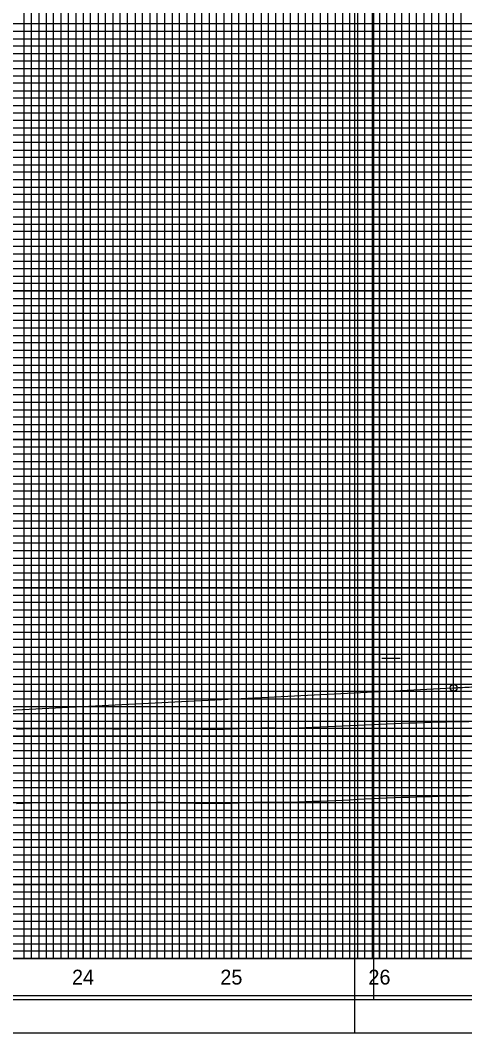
# Model space of a CAD drawing. Extents: x 2345490 to 2436403, y 465165 to 573888.
# Drawn here: x 2413253 to 2413553, y 549214 to 549897 of the extents above; entities that cross this region are included whole.
import ezdxf

# ---------------------------------------------------------------- set-up
doc = ezdxf.new("R2010")
doc.units = 0
for name, color, linetype in [('Old_Level_1', 7, 'Continuous'), ('Old_Level_18', 7, 'Continuous'), ('Old_Level_2', 7, 'Continuous'), ('Old_Level_41', 7, 'Continuous'), ('Old_Level_42', 7, 'Continuous'), ('Old_Level_43', 7, 'Continuous'), ('Old_Level_50', 7, 'Continuous'), ('Old_Level_51', 7, 'Continuous'), ('Old_Level_52', 7, 'Continuous'), ('Old_Level_57', 7, 'Continuous'), ('Old_Level_63', 7, 'Continuous')]:
    doc.layers.add(name, color=color, linetype=linetype)

msp = doc.modelspace()

# ---------------------------------------------------------------- linework, layer by layer
at = {"layer": 'Old_Level_1'}
for points in [[(2413395.325, 549369.039), (2413400.325, 549369.23875), (2413405.325, 549369.43825), (2413410.325, 549369.5685), (2413415.325, 549369.6885), (2413420.325, 549369.66075), (2413425.325, 549369.6215), (2413430.325, 549369.58175), (2413435.325, 549369.558), (2413440.325, 549369.762), (2413445.325, 549369.9655), (2413450.325, 549370.168), (2413455.325, 549370.37), (2413460.325, 549370.571), (2413465.325, 549370.787), (2413470.325, 549371.03525), (2413475.325, 549371.2755), (2413480.325, 549371.51525), (2413485.325, 549371.754), (2413490.325, 549371.992), (2413495.325, 549372.2255), (2413500.325, 549372.45225), (2413505.325, 549372.67825), (2413510.325, 549372.88225), (2413515.325, 549373.036), (2413520.325, 549373.189), (2413525.325, 549373.341), (2413530.325, 549373.4925), (2413535.325, 549373.643), (2413540.325, 549373.7925), (2413545.325, 549373.9415), (2413550.325, 549373.94475), (2413555.325, 549373.8345)], [(2413250.325, 549368.747), (2413255.325, 549368.963), (2413260.325, 549369.1785), (2413265.325, 549369.2755), (2413270.325, 549369.32075), (2413275.325, 549369.3125), (2413280.325, 549369.291), (2413285.325, 549369.269), (2413290.325, 549369.247), (2413295.325, 549369.2245), (2413300.325, 549369.202), (2413305.325, 549369.179), (2413310.325, 549369.15575), (2413315.325, 549369.1325), (2413320.325, 549369.09075), (2413325.325, 549369.18), (2413330.325, 549369.26925), (2413335.325, 549369.35875), (2413340.325, 549369.4485), (2413345.325, 549369.53825), (2413350.325, 549369.52725), (2413355.325, 549369.39275), (2413360.325, 549369.25825), (2413365.325, 549369.124), (2413370.325, 549369.00725), (2413375.325, 549368.9145), (2413380.325, 549368.87475), (2413385.325, 549368.861), (2413390.325, 549368.84775), (2413395.325, 549369.039)]]:
    msp.add_lwpolyline(points, dxfattribs=at)
at = {"layer": 'Old_Level_18'}
msp.add_lwpolyline([(2413745.325, 550289.1715), (2412245.325, 550289.1715), (2412245.325, 549239.1715), (2413745.325, 549239.1715)], close=True, dxfattribs=at)
at = {"layer": 'Old_Level_2'}
for p, q in [((2413545.325, 549446.6715), (2413692.5785, 549454.034)), ((2413245.325, 549431.6715), (2413545.325, 549446.6715))]:
    msp.add_line(p, q, dxfattribs=at)
msp.add_circle((2413545.325, 549446.6715), 2.25, dxfattribs=at)
msp.add_spline([(2413545.325, 549446.6715), (2413551.325, 549446.966), (2413557.325, 549447.2495), (2413563.325, 549447.52225), (2413569.325, 549447.784), (2413575.325, 549448.035), (2413581.325, 549448.27475), (2413587.325, 549448.50375), (2413593.325, 549448.722), (2413599.325, 549448.929), (2413605.325, 549449.1255), (2413611.325, 549449.31075), (2413617.325, 549449.48525), (2413623.325, 549449.64875), (2413629.325, 549449.80125), (2413635.325, 549449.943), (2413641.325, 549450.0735), (2413647.325, 549450.1935), (2413653.325, 549450.30225), (2413659.325, 549450.40025), (2413665.325, 549450.4875), (2413671.325, 549450.5635), (2413677.325, 549450.62875), (2413683.325, 549450.683), (2413689.325, 549450.7265), (2413695.325, 549450.759), (2413701.325, 549450.7805), (2413707.325, 549450.791), (2413713.325, 549450.79075), (2413719.325, 549450.7795), (2413725.325, 549450.7575), (2413731.325, 549450.72425), (2413737.325, 549450.68025), (2413743.325, 549450.6255), (2413749.325, 549450.5595), (2413755.325, 549450.483), (2413761.325, 549450.39525), (2413767.325, 549450.29675), (2413773.325, 549450.18725), (2413779.325, 549450.06675), (2413785.325, 549449.9355), (2413791.325, 549449.793), (2413797.325, 549449.64), (2413803.325, 549449.47575), (2413809.325, 549449.30075), (2413815.325, 549449.115), (2413821.325, 549448.918), (2413827.325, 549448.71025), (2413833.325, 549448.4915), (2413839.325, 549448.262), (2413845.325, 549448.0215)], degree=3, dxfattribs=at)
at = {"layer": 'Old_Level_41'}
for p, q in [((2413496.825, 549466.6715), (2413509.325, 549466.6715)), ((2413745.325, 549264.1715), (2412245.325, 549264.1715))]:
    msp.add_line(p, q, dxfattribs=at)
for points in [[(2413270.325, 550289.1715), (2413270.325, 549264.1715), (2413320.325, 549264.1715), (2413320.325, 550289.1715)], [(2413295.325, 550289.1715), (2413295.325, 549264.1715), (2413345.325, 549264.1715), (2413345.325, 550289.1715)], [(2413370.325, 550289.1715), (2413370.325, 549264.1715), (2413420.325, 549264.1715), (2413420.325, 550289.1715)], [(2413395.325, 550289.1715), (2413395.325, 549264.1715), (2413445.325, 549264.1715), (2413445.325, 550289.1715)], [(2413470.325, 550289.1715), (2413470.325, 549264.1715), (2413520.325, 549264.1715), (2413520.325, 550289.1715)], [(2413495.325, 550289.1715), (2413495.325, 549264.1715), (2413545.325, 549264.1715), (2413545.325, 550289.1715)], [(2413745.325, 549889.1715), (2412245.325, 549889.1715), (2412245.325, 549839.1715), (2413745.325, 549839.1715)], [(2413745.325, 549789.1715), (2412245.325, 549789.1715), (2412245.325, 549739.1715), (2413745.325, 549739.1715)], [(2413745.325, 549689.1715), (2412245.325, 549689.1715), (2412245.325, 549639.1715), (2413745.325, 549639.1715)], [(2413745.325, 549614.1715), (2412245.325, 549614.1715), (2412245.325, 549664.1715), (2413745.325, 549664.1715)], [(2413745.325, 549589.1715), (2412245.325, 549589.1715), (2412245.325, 549539.1715), (2413745.325, 549539.1715)], [(2413745.325, 549514.1715), (2412245.325, 549514.1715), (2412245.325, 549564.1715), (2413745.325, 549564.1715)], [(2413745.325, 549489.1715), (2412245.325, 549489.1715), (2412245.325, 549439.1715), (2413745.325, 549439.1715)], [(2413745.325, 549389.1715), (2412245.325, 549389.1715), (2412245.325, 549339.1715), (2413745.325, 549339.1715)], [(2413745.325, 549314.1715), (2412245.325, 549314.1715), (2412245.325, 549364.1715), (2413745.325, 549364.1715)], [(2413745.325, 549289.1715), (2412245.325, 549289.1715)]]:
    msp.add_lwpolyline(points, dxfattribs=at)
at = {"layer": 'Old_Level_42'}
for points in [[(2413745.325, 549814.1715), (2412245.325, 549814.1715), (2412245.325, 549864.1715), (2413745.325, 549864.1715)], [(2413745.325, 549714.1715), (2412245.325, 549714.1715), (2412245.325, 549764.1715), (2413745.325, 549764.1715)], [(2413745.325, 549414.1715), (2412245.325, 549414.1715), (2412245.325, 549464.1715), (2413745.325, 549464.1715)]]:
    msp.add_lwpolyline(points, dxfattribs=at)
at = {"layer": 'Old_Level_43'}
for points in [[(2413255.325, 550289.1715), (2413255.325, 549264.1715), (2413260.325, 549264.1715), (2413260.325, 550289.1715)], [(2413265.325, 550289.1715), (2413265.325, 549264.1715), (2413275.325, 549264.1715), (2413275.325, 550289.1715)], [(2413280.325, 550289.1715), (2413280.325, 549264.1715), (2413285.325, 549264.1715), (2413285.325, 550289.1715)], [(2413290.325, 550289.1715), (2413290.325, 549264.1715), (2413300.325, 549264.1715), (2413300.325, 550289.1715)], [(2413305.325, 550289.1715), (2413305.325, 549264.1715), (2413310.325, 549264.1715), (2413310.325, 550289.1715)], [(2413315.325, 550289.1715), (2413315.325, 549264.1715)], [(2413315.325, 549264.1715), (2413325.325, 549264.1715), (2413325.325, 550289.1715)], [(2413330.325, 550289.1715), (2413330.325, 549264.1715), (2413335.325, 549264.1715), (2413335.325, 550289.1715)], [(2413340.325, 550289.1715), (2413340.325, 549264.1715), (2413350.325, 549264.1715), (2413350.325, 550289.1715)], [(2413355.325, 550289.1715), (2413355.325, 549264.1715), (2413360.325, 549264.1715), (2413360.325, 550289.1715)], [(2413365.325, 550289.1715), (2413365.325, 549264.1715), (2413375.325, 549264.1715), (2413375.325, 550289.1715)], [(2413380.325, 550289.1715), (2413380.325, 549264.1715), (2413385.325, 549264.1715), (2413385.325, 550289.1715)], [(2413390.325, 550289.1715), (2413390.325, 549264.1715), (2413400.325, 549264.1715), (2413400.325, 550289.1715)], [(2413405.325, 550289.1715), (2413405.325, 549264.1715), (2413410.325, 549264.1715), (2413410.325, 550289.1715)], [(2413415.325, 550289.1715), (2413415.325, 549264.1715), (2413425.325, 549264.1715), (2413425.325, 550289.1715)], [(2413430.325, 550289.1715), (2413430.325, 549264.1715), (2413435.325, 549264.1715), (2413435.325, 550289.1715)], [(2413440.325, 550289.1715), (2413440.325, 549264.1715), (2413450.325, 549264.1715), (2413450.325, 550289.1715)], [(2413455.325, 550289.1715), (2413455.325, 549264.1715), (2413460.325, 549264.1715), (2413460.325, 550289.1715)], [(2413465.325, 550289.1715), (2413465.325, 549264.1715), (2413475.325, 549264.1715), (2413475.325, 550289.1715)], [(2413480.325, 550289.1715), (2413480.325, 549264.1715), (2413485.325, 549264.1715), (2413485.325, 550289.1715)], [(2413490.325, 550289.1715), (2413490.325, 549264.1715), (2413500.325, 549264.1715), (2413500.325, 550289.1715)], [(2413505.325, 550289.1715), (2413505.325, 549264.1715), (2413510.325, 549264.1715), (2413510.325, 550289.1715)], [(2413515.325, 550289.1715), (2413515.325, 549264.1715), (2413525.325, 549264.1715), (2413525.325, 550289.1715)], [(2413530.325, 550289.1715), (2413530.325, 549264.1715), (2413535.325, 549264.1715), (2413535.325, 550289.1715)], [(2413540.325, 550289.1715), (2413540.325, 549264.1715), (2413550.325, 549264.1715), (2413550.325, 550151.6215)], [(2413695.325, 549894.1715), (2412295.325, 549894.1715), (2412295.325, 549884.1715), (2413695.325, 549884.1715)], [(2413695.325, 549879.1715), (2412295.325, 549879.1715), (2412295.325, 549874.1715), (2413695.325, 549874.1715)], [(2413695.325, 549869.1715), (2412295.325, 549869.1715), (2412295.325, 549859.1715), (2413695.325, 549859.1715)], [(2413695.325, 549854.1715), (2412295.325, 549854.1715), (2412295.325, 549849.1715), (2413695.325, 549849.1715)], [(2413695.325, 549844.1715), (2412295.325, 549844.1715), (2412295.325, 549834.1715), (2413695.325, 549834.1715)], [(2413695.325, 549829.1715), (2412295.325, 549829.1715), (2412295.325, 549824.1715), (2413695.325, 549824.1715)], [(2413695.325, 549819.1715), (2412295.325, 549819.1715), (2412295.325, 549809.1715), (2413695.325, 549809.1715)], [(2413695.325, 549804.1715), (2412295.325, 549804.1715), (2412295.325, 549799.1715), (2413695.325, 549799.1715)], [(2413695.325, 549794.1715), (2412295.325, 549794.1715), (2412295.325, 549784.1715), (2413695.325, 549784.1715)], [(2413695.325, 549779.1715), (2412295.325, 549779.1715), (2412295.325, 549774.1715), (2413695.325, 549774.1715)], [(2413695.325, 549769.1715), (2412295.325, 549769.1715)], [(2412295.325, 549759.1715), (2413695.325, 549759.1715)], [(2413695.325, 549754.1715), (2412295.325, 549754.1715), (2412295.325, 549749.1715), (2413695.325, 549749.1715)], [(2413695.325, 549744.1715), (2412295.325, 549744.1715), (2412295.325, 549734.1715), (2413695.325, 549734.1715)], [(2413695.325, 549729.1715), (2412295.325, 549729.1715), (2412295.325, 549724.1715), (2413695.325, 549724.1715)], [(2413695.325, 549719.1715), (2412295.325, 549719.1715), (2412295.325, 549709.1715), (2413695.325, 549709.1715)], [(2413695.325, 549704.1715), (2412295.325, 549704.1715), (2412295.325, 549699.1715), (2413695.325, 549699.1715)], [(2413695.325, 549694.1715), (2412295.325, 549694.1715), (2412295.325, 549684.1715), (2413695.325, 549684.1715)], [(2413695.325, 549679.1715), (2412295.325, 549679.1715), (2412295.325, 549674.1715), (2413695.325, 549674.1715)], [(2413695.325, 549669.1715), (2412295.325, 549669.1715), (2412295.325, 549659.1715), (2413695.325, 549659.1715)], [(2413695.325, 549654.1715), (2412295.325, 549654.1715), (2412295.325, 549649.1715), (2413695.325, 549649.1715)], [(2413695.325, 549644.1715), (2412295.325, 549644.1715), (2412295.325, 549634.1715), (2413695.325, 549634.1715)], [(2413695.325, 549629.1715), (2412295.325, 549629.1715), (2412295.325, 549624.1715), (2413695.325, 549624.1715)], [(2413695.325, 549619.1715), (2412295.325, 549619.1715), (2412295.325, 549609.1715), (2413695.325, 549609.1715)], [(2413695.325, 549604.1715), (2412295.325, 549604.1715), (2412295.325, 549599.1715), (2413695.325, 549599.1715)], [(2413695.325, 549594.1715), (2412295.325, 549594.1715), (2412295.325, 549584.1715), (2413695.325, 549584.1715)], [(2413695.325, 549579.1715), (2412295.325, 549579.1715), (2412295.325, 549574.1715), (2413695.325, 549574.1715)], [(2413695.325, 549569.1715), (2412295.325, 549569.1715), (2412295.325, 549559.1715), (2413695.325, 549559.1715)], [(2413695.325, 549554.1715), (2412295.325, 549554.1715), (2412295.325, 549549.1715), (2413695.325, 549549.1715)], [(2413695.325, 549544.1715), (2412295.325, 549544.1715), (2412295.325, 549534.1715), (2413695.325, 549534.1715)], [(2413695.325, 549529.1715), (2412295.325, 549529.1715), (2412295.325, 549524.1715), (2413695.325, 549524.1715)], [(2413695.325, 549519.1715), (2412295.325, 549519.1715), (2412295.325, 549509.1715), (2413695.325, 549509.1715)], [(2413695.325, 549504.1715), (2412295.325, 549504.1715), (2412295.325, 549499.1715), (2413695.325, 549499.1715)], [(2413695.325, 549494.1715), (2412295.325, 549494.1715), (2412295.325, 549484.1715), (2413695.325, 549484.1715)], [(2413695.325, 549479.1715), (2412295.325, 549479.1715), (2412295.325, 549474.1715), (2413695.325, 549474.1715)], [(2413695.325, 549469.1715), (2412295.325, 549469.1715)], [(2412295.325, 549459.1715), (2413695.325, 549459.1715)], [(2413695.325, 549454.1715), (2412295.325, 549454.1715), (2412295.325, 549449.1715), (2413695.325, 549449.1715)], [(2413695.325, 549444.1715), (2412295.325, 549444.1715)], [(2412295.325, 549434.1715), (2413695.325, 549434.1715)], [(2413695.325, 549429.1715), (2412295.325, 549429.1715), (2412295.325, 549424.1715), (2413695.325, 549424.1715)], [(2413695.325, 549419.1715), (2412295.325, 549419.1715), (2412295.325, 549409.1715), (2413695.325, 549409.1715)], [(2413695.325, 549404.1715), (2412295.325, 549404.1715), (2412295.325, 549399.1715), (2413695.325, 549399.1715)], [(2413695.325, 549394.1715), (2412295.325, 549394.1715), (2412295.325, 549384.1715), (2413695.325, 549384.1715)], [(2413695.325, 549379.1715), (2412295.325, 549379.1715), (2412295.325, 549374.1715), (2413695.325, 549374.1715)], [(2413695.325, 549369.1715), (2412295.325, 549369.1715), (2412295.325, 549359.1715), (2413695.325, 549359.1715)], [(2413695.325, 549354.1715), (2412295.325, 549354.1715), (2412295.325, 549349.1715), (2413695.325, 549349.1715)], [(2413695.325, 549344.1715), (2412295.325, 549344.1715), (2412295.325, 549334.1715), (2413695.325, 549334.1715)], [(2413695.325, 549329.1715), (2412295.325, 549329.1715), (2412295.325, 549324.1715), (2413695.325, 549324.1715)], [(2413695.325, 549319.1715), (2412295.325, 549319.1715), (2412295.325, 549309.1715), (2413695.325, 549309.1715)], [(2413695.325, 549304.1715), (2412295.325, 549304.1715), (2412295.325, 549299.1715), (2413695.325, 549299.1715)], [(2413695.325, 549294.1715), (2412295.325, 549294.1715), (2412295.325, 549284.1715), (2413695.325, 549284.1715)], [(2413695.325, 549279.1715), (2412295.325, 549279.1715), (2412295.325, 549274.1715), (2413695.325, 549274.1715)], [(2413695.325, 549269.1715), (2412295.325, 549269.1715)]]:
    msp.add_lwpolyline(points, dxfattribs=at)
at = {"layer": 'Old_Level_50'}
msp.add_line((2413478.325, 549214.1715), (2413478.325, 549214.1715), dxfattribs=at)
for points in [[(2413757.825, 550291.7215), (2412091.325, 550291.7215), (2412091.325, 549236.6215), (2413757.825, 549236.6215)], [(2415157.825, 550291.7215), (2413491.325, 550291.7215), (2413491.325, 549236.6215), (2415157.825, 549236.6215)]]:
    msp.add_lwpolyline(points, close=True, dxfattribs=at)
at = {"layer": 'Old_Level_51'}
for points in [[(2413762.325, 550314.1715), (2412078.325, 550314.1715), (2412078.325, 549214.1715), (2413762.325, 549214.1715)], [(2415162.325, 550314.1715), (2413478.325, 550314.1715), (2413478.325, 549214.1715), (2415162.325, 549214.1715)]]:
    msp.add_lwpolyline(points, close=True, dxfattribs=at)
at = {"layer": 'Old_Level_52'}
msp.add_line((2413491.325, 549236.6215), (2413491.325, 549236.6215), dxfattribs=at)
at = {"layer": 'Old_Level_57'}
for p, q in [((2413295.32475, 549264.27175), (2413295.32475, 549814.27175)), ((2413295.32475, 549264.17175), (2413295.32475, 549814.17175)), ((2413395.32475, 549264.27175), (2413395.32475, 549814.27175)), ((2413395.32475, 549264.17175), (2413395.32475, 549814.17175)), ((2413495.32475, 549264.27175), (2413495.32475, 549814.27175)), ((2413495.32475, 549264.17175), (2413495.32475, 549814.17175)), ((2410845.32525, 549764.17175), (2414495.32475, 549764.17175)), ((2410845.32525, 549714.17175), (2414495.32475, 549714.17175)), ((2410845.32525, 549664.17175), (2414495.32475, 549664.17175)), ((2410845.32525, 549614.17175), (2414495.32475, 549614.17175)), ((2410845.32525, 549564.17175), (2414495.32475, 549564.17175)), ((2410845.32525, 549514.17175), (2414495.32475, 549514.17175)), ((2410845.32525, 549464.17175), (2414495.32475, 549464.17175)), ((2410845.32525, 549414.17175), (2414495.32475, 549414.17175)), ((2410845.32525, 549364.17175), (2414495.32475, 549364.17175)), ((2410845.325, 549314.17175), (2414495.32475, 549314.17175)), ((2410845.32525, 549264.17175), (2414495.32475, 549264.17175))]:
    msp.add_line(p, q, dxfattribs=at)
at = {"layer": 'Old_Level_63'}
msp.add_line((2410895.325, 549264.1715), (2414450.7345, 549264.1715), dxfattribs=at)
for points in [[(2413250.325, 549418.747), (2413255.325, 549418.963), (2413260.325, 549419.1785), (2413265.325, 549419.2755), (2413270.325, 549419.32075), (2413275.325, 549419.3125), (2413280.325, 549419.291), (2413285.325, 549419.269), (2413290.325, 549419.247), (2413295.325, 549419.2245), (2413300.325, 549419.202), (2413305.325, 549419.179), (2413310.325, 549419.15575), (2413315.325, 549419.1325), (2413320.325, 549419.09075), (2413325.325, 549419.18), (2413330.325, 549419.26925), (2413335.325, 549419.35875), (2413340.325, 549419.4485), (2413345.325, 549419.53825), (2413350.325, 549419.52725), (2413355.325, 549419.39275), (2413360.325, 549419.25825), (2413365.325, 549419.124), (2413370.325, 549419.00725), (2413375.325, 549418.9145), (2413380.325, 549418.87475), (2413385.325, 549418.861), (2413390.325, 549418.84775), (2413395.325, 549419.039)], [(2413395.325, 549419.039), (2413400.325, 549419.23875), (2413405.325, 549419.43825), (2413410.325, 549419.5685), (2413415.325, 549419.6885), (2413420.325, 549419.66075), (2413425.325, 549419.6215), (2413430.325, 549419.58175), (2413435.325, 549419.558), (2413440.325, 549419.762), (2413445.325, 549419.9655), (2413450.325, 549420.168), (2413455.325, 549420.37), (2413460.325, 549420.571), (2413465.325, 549420.787), (2413470.325, 549421.03525), (2413475.325, 549421.2755), (2413480.325, 549421.51525), (2413485.325, 549421.754), (2413490.325, 549421.992), (2413495.325, 549422.2255), (2413500.325, 549422.45225), (2413505.325, 549422.67825), (2413510.325, 549422.88225), (2413515.325, 549423.036), (2413520.325, 549423.189), (2413525.325, 549423.341), (2413530.325, 549423.4925), (2413535.325, 549423.643), (2413540.325, 549423.7925), (2413545.325, 549423.9415), (2413550.325, 549423.94475), (2413555.325, 549423.8345)]]:
    msp.add_lwpolyline(points, dxfattribs=at)

# ---------------------------------------------------------------- texts
at = {"layer": 'Old_Level_1'}
for s, p in [('24', (2413287.7765, 549246.6715)), ('25', (2413387.869, 549246.6715)), ('26', (2413487.81, 549246.6715))]:
    msp.add_text(s, height=10.000001, dxfattribs=at).set_placement(p)

doc.saveas('drawing.dxf')
